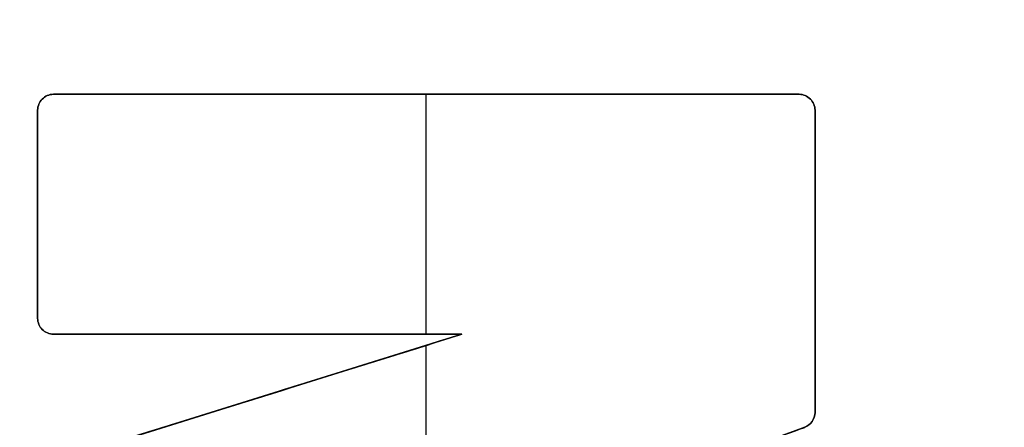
# Model space of a CAD drawing. Header units: millimetres. Extents: x -661 to 720, y -255 to 255.
# Tile 570 of 656: x -482.97 to -479.73, y -35.08 to -33.74. Entities that reach past the tile are written whole.
import ezdxf

# ---------------------------------------------------------------- set-up
doc = ezdxf.new("R2010")
doc.units = ezdxf.units.MM
doc.layers.add('Floreana 120', color=18, linetype='Continuous', true_color=0x000000)

msp = doc.modelspace()

# ---------------------------------------------------------------- linework, layer by layer
at = {"layer": 'Floreana 120', "color": 253, "true_color": 0x97aaae}
for p, q in [((-482.8621, -33.9804, -0.15), (-480.409, -33.9804, -0.15)), ((-482.8621, -33.9804, -0.15), (-480.409, -33.9804, -0.15)), ((-481.6356, -34.7694, -0.2), (-481.6356, -33.9804, -0.2)), ((-481.6356, -34.7694, -0.1), (-481.6356, -33.9804, -0.1)), ((-481.6356, -34.7694, -0.2), (-481.6356, -33.9804, -0.2)), ((-481.6356, -33.9804, -0.2), (-481.6356, -33.9804, -0.1)), ((-481.6356, -34.7694, -0.1), (-481.6356, -33.9804, -0.1)), ((-481.6356, -33.9804, -0.2), (-481.6356, -33.9804, -0.1)), ((-482.9139, -34.0326, -0.15), (-482.9139, -34.7173, -0.15)), ((-482.9139, -34.0326, -0.15), (-482.9139, -34.7173, -0.15)), ((-480.3572, -35.0269, -0.15), (-480.3572, -34.0326, -0.15)), ((-480.3572, -35.0269, -0.15), (-480.3572, -34.0326, -0.15)), ((-482.9139, -34.375, -0.2), (-482.9139, -34.375, -0.1)), ((-482.9139, -34.375, -0.2), (-482.9139, -34.375, -0.1)), ((-480.3572, -34.5298, -0.2), (-480.3572, -34.5298, -0.1)), ((-480.3572, -34.5298, -0.2), (-480.3572, -34.5298, -0.1)), ((-482.8781, -35.1933, -0.15), (-481.5185, -34.7694, -0.15)), ((-482.8781, -35.1933, -0.15), (-481.5185, -34.7694, -0.15)), ((-482.8621, -34.7694, -0.15), (-481.5185, -34.7694, -0.15)), ((-482.8621, -34.7694, -0.15), (-481.5185, -34.7694, -0.15)), ((-482.1903, -34.7694, -0.1), (-482.1903, -34.7694, -0.2)), ((-482.1903, -34.7694, -0.1), (-482.1903, -34.7694, -0.2)), ((-481.6356, -36.2404, -0.2), (-481.6356, -34.8059, -0.2)), ((-481.6356, -36.2404, -0.1), (-481.6356, -34.8059, -0.1)), ((-481.6356, -36.2404, -0.2), (-481.6356, -34.8059, -0.2)), ((-481.6356, -36.2404, -0.1), (-481.6356, -34.8059, -0.1)), ((-482.1983, -34.9813, -0.1), (-482.1983, -34.9813, -0.2)), ((-482.1983, -34.9813, -0.1), (-482.1983, -34.9813, -0.2))]:
    msp.add_line(p, q, dxfattribs=at)
at = {"layer": 'Floreana 120', "color": 250, "true_color": 0x282421}
for points, knots in [([(-652.0296, -251, 10), (-475.5296, -251, 10), (-299.0296, -251, 10), (-294.0296, -251, 10), (-294.0296, -246, 10), (-294.0296, 0, 10), (-294.0296, 246, 10), (-294.0296, 251, 10), (-299.0296, 251, 10), (-475.5296, 251, 10), (-652.0296, 251, 10), (-657.0296, 251, 10), (-657.0296, 246, 10), (-657.0296, 0, 10), (-657.0296, -246, 10), (-657.0296, -251, 10), (-652.0296, -251, 10)], [0, 0, 0, 353, 353, 363, 363, 855, 855, 865, 865, 1218, 1218, 1228, 1228, 1720, 1720, 1730, 1730, 1730]), ([(-294.0296, 246), (-294.0296, 0), (-294.0296, -246), (-294.0296, -251), (-299.0296, -251), (-475.5296, -251), (-652.0296, -251), (-657.0296, -251), (-657.0296, -246), (-657.0296, 0), (-657.0296, 246), (-657.0296, 251), (-652.0296, 251), (-475.5296, 251), (-299.0296, 251), (-294.0296, 251), (-294.0296, 246)], [0, 0, 0, 492, 492, 502, 502, 855, 855, 865, 865, 1357, 1357, 1367, 1367, 1720, 1720, 1730, 1730, 1730])]:
    msp.add_rational_spline(points, [1, 1, 1, 0.707106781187, 1, 1, 1, 0.707106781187, 1, 1, 1, 0.707106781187, 1, 1, 1, 0.707106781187, 1], degree=2, knots=knots, dxfattribs=at)
at = {"layer": 'Floreana 120', "color": 253, "true_color": 0x97aaae}
for points in [[(-482.5296, -39.5), (-475.5296, -39.5), (-468.5296, -39.5), (-465.5296, -39.5), (-465.5296, -36.5), (-465.5296, 0), (-465.5296, 36.5), (-465.5296, 39.5), (-468.5296, 39.5), (-475.5296, 39.5), (-482.5296, 39.5), (-485.5296, 39.5), (-485.5296, 36.5), (-485.5296, 0), (-485.5296, -36.5), (-485.5296, -39.5), (-482.5296, -39.5)], [(-468.5296, -39.5, -0.1), (-475.5296, -39.5, -0.1), (-482.5296, -39.5, -0.1), (-485.5296, -39.5, -0.1), (-485.5296, -36.5, -0.1), (-485.5296, 0, -0.1), (-485.5296, 36.5, -0.1), (-485.5296, 39.5, -0.1), (-482.5296, 39.5, -0.1), (-475.5296, 39.5, -0.1), (-468.5296, 39.5, -0.1), (-465.5296, 39.5, -0.1), (-465.5296, 36.5, -0.1), (-465.5296, 0, -0.1), (-465.5296, -36.5, -0.1), (-465.5296, -39.5, -0.1), (-468.5296, -39.5, -0.1)]]:
    msp.add_rational_spline(points, [1, 1, 1, 0.707106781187, 1, 1, 1, 0.707106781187, 1, 1, 1, 0.707106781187, 1, 1, 1, 0.707106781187, 1], degree=2, knots=[0, 0, 0, 14, 14, 20, 20, 93, 93, 99, 99, 113, 113, 119, 119, 192, 192, 198, 198, 198], dxfattribs=at)
for points, knots in [([(-480.3572, -35.0269, -0.2), (-480.3572, -35.0477, -0.2), (-480.3718, -35.0682, -0.2), (-480.3907, -35.0753, -0.2), (-480.3908, -35.0753, -0.2), (-481.6257, -35.523, -0.2), (-481.6257, -35.523, -0.2), (-481.6257, -35.523, -0.2), (-481.6256, -35.523, -0.2), (-481.6256, -35.523, -0.2), (-481.6201, -35.525, -0.2), (-480.3908, -35.97, -0.2), (-480.3908, -35.97, -0.2), (-480.3718, -35.9781, -0.2), (-480.3572, -35.9982, -0.2), (-480.3572, -36.0187, -0.2), (-480.3572, -36.3498, -0.2), (-480.3572, -36.6809, -0.2), (-480.3572, -37.012, -0.2), (-480.3572, -37.0261, -0.2), (-480.363, -37.039, -0.2), (-480.3725, -37.0486, -0.2), (-480.3816, -37.0585, -0.2), (-480.3966, -37.0638, -0.2), (-480.409, -37.0638, -0.2), (-481.2267, -37.0638, -0.2), (-482.0444, -37.0638, -0.2), (-482.8621, -37.0638, -0.2), (-482.8752, -37.0638, -0.2), (-482.8898, -37.0585, -0.2), (-482.8986, -37.0486, -0.2), (-482.9084, -37.039, -0.2), (-482.9139, -37.0261, -0.2), (-482.9139, -37.012, -0.2), (-482.9139, -36.7843, -0.2), (-482.9139, -36.5566, -0.2), (-482.9139, -36.329, -0.2), (-482.9139, -36.3152, -0.2), (-482.9084, -36.3023, -0.2), (-482.8986, -36.2921, -0.2), (-482.8895, -36.2825, -0.2), (-482.8759, -36.2773, -0.2), (-482.8621, -36.2773, -0.2), (-482.414, -36.2773, -0.2), (-481.9659, -36.2773, -0.2), (-481.5178, -36.2773, -0.2), (-481.5178, -36.2773, -0.2), (-481.5178, -36.2773, -0.2), (-481.5178, -36.2773, -0.2), (-481.5178, -36.2773, -0.2), (-482.8781, -35.8513, -0.2), (-482.8781, -35.8513, -0.2), (-482.8993, -35.8444, -0.2), (-482.9139, -35.8248, -0.2), (-482.9139, -35.8027, -0.2), (-482.9139, -35.7095, -0.2), (-482.9139, -35.6162, -0.2), (-482.9139, -35.523, -0.2), (-482.9139, -35.4297, -0.2), (-482.9139, -35.3365, -0.2), (-482.9139, -35.2432, -0.2), (-482.9139, -35.2203, -0.2), (-482.8993, -35.2002, -0.2), (-482.8781, -35.1933, -0.2), (-482.8781, -35.1933, -0.2), (-481.5185, -34.7694, -0.2), (-481.5185, -34.7694, -0.2), (-481.5185, -34.7694, -0.2), (-481.5185, -34.7694, -0.2), (-481.5185, -34.7694, -0.2), (-481.9664, -34.7694, -0.2), (-482.4142, -34.7694, -0.2), (-482.8621, -34.7694, -0.2), (-482.8752, -34.7694, -0.2), (-482.8898, -34.7632, -0.2), (-482.8986, -34.7533, -0.2), (-482.9084, -34.7442, -0.2), (-482.9139, -34.7303, -0.2), (-482.9139, -34.7173, -0.2), (-482.9139, -34.4891, -0.2), (-482.9139, -34.2609, -0.2), (-482.9139, -34.0326, -0.2), (-482.9139, -34.0192, -0.2), (-482.9084, -34.0056, -0.2), (-482.8986, -33.9961, -0.2), (-482.8895, -33.9868, -0.2), (-482.8759, -33.9804, -0.2), (-482.8621, -33.9804, -0.2), (-482.0444, -33.9804, -0.2), (-481.2267, -33.9804, -0.2), (-480.409, -33.9804, -0.2), (-480.3966, -33.9804, -0.2), (-480.3816, -33.9868, -0.2), (-480.3725, -33.9961, -0.2), (-480.363, -34.0056, -0.2), (-480.3572, -34.0192, -0.2), (-480.3572, -34.0326, -0.2), (-480.3572, -34.364, -0.2), (-480.3572, -34.6955, -0.2), (-480.3572, -35.0269, -0.2)], [0, 0, 0, 0, 0.066249, 0.066249, 0.066249, 1.379815, 1.379815, 1.379815, 1.379855, 1.379855, 1.379855, 2.693142, 2.693142, 2.693142, 2.759156, 2.759156, 2.759156, 3.752378, 3.752378, 3.752378, 3.794208, 3.794208, 3.794208, 3.835927, 3.835927, 3.835927, 6.289009, 6.289009, 6.289009, 6.33086, 6.33086, 6.33086, 6.372795, 6.372795, 6.372795, 7.055785, 7.055785, 7.055785, 7.097743, 7.097743, 7.097743, 7.139361, 7.139361, 7.139361, 8.483638, 8.483638, 8.483638, 8.483648, 8.483648, 8.483648, 9.909076, 9.909076, 9.909076, 9.977899, 9.977899, 9.977899, 10.257641, 10.257641, 10.257641, 10.537383, 10.537383, 10.537383, 10.607477, 10.607477, 10.607477, 12.031665, 12.031665, 12.031665, 12.031705, 12.031705, 12.031705, 13.375273, 13.375273, 13.375273, 13.41744, 13.41744, 13.41744, 13.458768, 13.458768, 13.458768, 14.143481, 14.143481, 14.143481, 14.185243, 14.185243, 14.185243, 14.227084, 14.227084, 14.227084, 16.680166, 16.680166, 16.680166, 16.721887, 16.721887, 16.721887, 16.763536, 16.763536, 16.763536, 17.757791, 17.757791, 17.757791, 17.757791]), ([(-480.3572, -35.0269, -0.1), (-480.3572, -34.6955, -0.1), (-480.3572, -34.364, -0.1), (-480.3572, -34.0326, -0.1), (-480.3572, -34.0192, -0.1), (-480.363, -34.0056, -0.1), (-480.3725, -33.9961, -0.1), (-480.3816, -33.9868, -0.1), (-480.3966, -33.9804, -0.1), (-480.409, -33.9804, -0.1), (-481.2267, -33.9804, -0.1), (-482.0444, -33.9804, -0.1), (-482.8621, -33.9804, -0.1), (-482.8759, -33.9804, -0.1), (-482.8895, -33.9868, -0.1), (-482.8986, -33.9961, -0.1), (-482.9084, -34.0056, -0.1), (-482.9139, -34.0192, -0.1), (-482.9139, -34.0326, -0.1), (-482.9139, -34.2609, -0.1), (-482.9139, -34.4891, -0.1), (-482.9139, -34.7173, -0.1), (-482.9139, -34.7303, -0.1), (-482.9084, -34.7442, -0.1), (-482.8986, -34.7533, -0.1), (-482.8898, -34.7632, -0.1), (-482.8752, -34.7694, -0.1), (-482.8621, -34.7694, -0.1), (-482.4142, -34.7694, -0.1), (-481.9664, -34.7694, -0.1), (-481.5185, -34.7694, -0.1), (-481.9717, -34.9107, -0.1), (-482.4249, -35.052, -0.1), (-482.8781, -35.1933, -0.1), (-482.8993, -35.2002, -0.1), (-482.9139, -35.2203, -0.1), (-482.9139, -35.2432, -0.1), (-482.9139, -35.3365, -0.1), (-482.9139, -35.4297, -0.1), (-482.9139, -35.523, -0.1), (-482.9139, -35.6162, -0.1), (-482.9139, -35.7095, -0.1), (-482.9139, -35.8027, -0.1), (-482.9139, -35.8248, -0.1), (-482.8993, -35.8444, -0.1), (-482.8781, -35.8513, -0.1), (-482.4247, -35.9933, -0.1), (-481.9713, -36.1353, -0.1), (-481.5178, -36.2773, -0.1), (-481.9659, -36.2773, -0.1), (-482.414, -36.2773, -0.1), (-482.8621, -36.2773, -0.1), (-482.8759, -36.2773, -0.1), (-482.8895, -36.2825, -0.1), (-482.8986, -36.2921, -0.1), (-482.9084, -36.3023, -0.1), (-482.9139, -36.3152, -0.1), (-482.9139, -36.329, -0.1), (-482.9139, -36.5566, -0.1), (-482.9139, -36.7843, -0.1), (-482.9139, -37.012, -0.1), (-482.9139, -37.0261, -0.1), (-482.9084, -37.039, -0.1), (-482.8986, -37.0486, -0.1), (-482.8898, -37.0585, -0.1), (-482.8752, -37.0638, -0.1), (-482.8621, -37.0638, -0.1), (-482.0444, -37.0638, -0.1), (-481.2267, -37.0638, -0.1), (-480.409, -37.0638, -0.1), (-480.3966, -37.0638, -0.1), (-480.3816, -37.0585, -0.1), (-480.3725, -37.0486, -0.1), (-480.363, -37.039, -0.1), (-480.3572, -37.0261, -0.1), (-480.3572, -37.012, -0.1), (-480.3572, -36.6809, -0.1), (-480.3572, -36.3498, -0.1), (-480.3572, -36.0187, -0.1), (-480.3572, -35.9982, -0.1), (-480.3718, -35.9781, -0.1), (-480.3908, -35.97, -0.1), (-480.8024, -35.821, -0.1), (-481.214, -35.672, -0.1), (-481.6257, -35.523, -0.1), (-481.214, -35.3737, -0.1), (-480.8024, -35.2245, -0.1), (-480.3908, -35.0753, -0.1), (-480.3718, -35.0682, -0.1), (-480.3572, -35.0477, -0.1), (-480.3572, -35.0269, -0.1)], [0, 0, 0, 0, 0.994255, 0.994255, 0.994255, 1.035904, 1.035904, 1.035904, 1.077625, 1.077625, 1.077625, 3.530707, 3.530707, 3.530707, 3.572548, 3.572548, 3.572548, 3.61431, 3.61431, 3.61431, 4.299023, 4.299023, 4.299023, 4.340351, 4.340351, 4.340351, 4.382518, 4.382518, 4.382518, 5.726106, 5.726106, 5.726106, 7.150269, 7.150269, 7.150269, 7.22037, 7.22037, 7.22037, 7.500112, 7.500112, 7.500112, 7.779854, 7.779854, 7.779854, 7.848677, 7.848677, 7.848677, 9.274114, 9.274114, 9.274114, 10.618391, 10.618391, 10.618391, 10.660009, 10.660009, 10.660009, 10.701967, 10.701967, 10.701967, 11.384957, 11.384957, 11.384957, 11.426892, 11.426892, 11.426892, 11.468744, 11.468744, 11.468744, 13.921825, 13.921825, 13.921825, 13.963544, 13.963544, 13.963544, 14.005374, 14.005374, 14.005374, 14.998596, 14.998596, 14.998596, 15.06461, 15.06461, 15.06461, 16.377918, 16.377918, 16.377918, 17.69146, 17.69146, 17.69146, 17.757715, 17.757715, 17.757715, 17.757715]), ([(-480.3572, -35.0269, -0.2), (-480.3572, -35.0477, -0.2), (-480.3718, -35.0682, -0.2), (-480.3907, -35.0753, -0.2), (-480.3908, -35.0753, -0.2), (-481.6257, -35.523, -0.2), (-481.6257, -35.523, -0.2), (-481.6257, -35.523, -0.2), (-481.6256, -35.523, -0.2), (-481.6256, -35.523, -0.2), (-481.6201, -35.525, -0.2), (-480.3908, -35.97, -0.2), (-480.3908, -35.97, -0.2), (-480.3718, -35.9781, -0.2), (-480.3572, -35.9982, -0.2), (-480.3572, -36.0187, -0.2), (-480.3572, -36.3498, -0.2), (-480.3572, -36.6809, -0.2), (-480.3572, -37.012, -0.2), (-480.3572, -37.0261, -0.2), (-480.363, -37.039, -0.2), (-480.3725, -37.0486, -0.2), (-480.3816, -37.0585, -0.2), (-480.3966, -37.0638, -0.2), (-480.409, -37.0638, -0.2), (-481.2267, -37.0638, -0.2), (-482.0444, -37.0638, -0.2), (-482.8621, -37.0638, -0.2), (-482.8752, -37.0638, -0.2), (-482.8898, -37.0585, -0.2), (-482.8986, -37.0486, -0.2), (-482.9084, -37.039, -0.2), (-482.9139, -37.0261, -0.2), (-482.9139, -37.012, -0.2), (-482.9139, -36.7843, -0.2), (-482.9139, -36.5566, -0.2), (-482.9139, -36.329, -0.2), (-482.9139, -36.3152, -0.2), (-482.9084, -36.3023, -0.2), (-482.8986, -36.2921, -0.2), (-482.8895, -36.2825, -0.2), (-482.8759, -36.2773, -0.2), (-482.8621, -36.2773, -0.2), (-482.414, -36.2773, -0.2), (-481.9659, -36.2773, -0.2), (-481.5178, -36.2773, -0.2), (-481.5178, -36.2773, -0.2), (-481.5178, -36.2773, -0.2), (-481.5178, -36.2773, -0.2), (-481.5178, -36.2773, -0.2), (-482.8781, -35.8513, -0.2), (-482.8781, -35.8513, -0.2), (-482.8993, -35.8444, -0.2), (-482.9139, -35.8248, -0.2), (-482.9139, -35.8027, -0.2), (-482.9139, -35.7095, -0.2), (-482.9139, -35.6162, -0.2), (-482.9139, -35.523, -0.2), (-482.9139, -35.4297, -0.2), (-482.9139, -35.3365, -0.2), (-482.9139, -35.2432, -0.2), (-482.9139, -35.2203, -0.2), (-482.8993, -35.2002, -0.2), (-482.8781, -35.1933, -0.2), (-482.8781, -35.1933, -0.2), (-481.5185, -34.7694, -0.2), (-481.5185, -34.7694, -0.2), (-481.5185, -34.7694, -0.2), (-481.5185, -34.7694, -0.2), (-481.5185, -34.7694, -0.2), (-481.9664, -34.7694, -0.2), (-482.4142, -34.7694, -0.2), (-482.8621, -34.7694, -0.2), (-482.8752, -34.7694, -0.2), (-482.8898, -34.7632, -0.2), (-482.8986, -34.7533, -0.2), (-482.9084, -34.7442, -0.2), (-482.9139, -34.7303, -0.2), (-482.9139, -34.7173, -0.2), (-482.9139, -34.4891, -0.2), (-482.9139, -34.2609, -0.2), (-482.9139, -34.0326, -0.2), (-482.9139, -34.0192, -0.2), (-482.9084, -34.0056, -0.2), (-482.8986, -33.9961, -0.2), (-482.8895, -33.9868, -0.2), (-482.8759, -33.9804, -0.2), (-482.8621, -33.9804, -0.2), (-482.0444, -33.9804, -0.2), (-481.2267, -33.9804, -0.2), (-480.409, -33.9804, -0.2), (-480.3966, -33.9804, -0.2), (-480.3816, -33.9868, -0.2), (-480.3725, -33.9961, -0.2), (-480.363, -34.0056, -0.2), (-480.3572, -34.0192, -0.2), (-480.3572, -34.0326, -0.2), (-480.3572, -34.364, -0.2), (-480.3572, -34.6955, -0.2), (-480.3572, -35.0269, -0.2)], [0, 0, 0, 0, 0.066249, 0.066249, 0.066249, 1.379815, 1.379815, 1.379815, 1.379855, 1.379855, 1.379855, 2.693142, 2.693142, 2.693142, 2.759156, 2.759156, 2.759156, 3.752378, 3.752378, 3.752378, 3.794208, 3.794208, 3.794208, 3.835927, 3.835927, 3.835927, 6.289009, 6.289009, 6.289009, 6.33086, 6.33086, 6.33086, 6.372795, 6.372795, 6.372795, 7.055785, 7.055785, 7.055785, 7.097743, 7.097743, 7.097743, 7.139361, 7.139361, 7.139361, 8.483638, 8.483638, 8.483638, 8.483648, 8.483648, 8.483648, 9.909076, 9.909076, 9.909076, 9.977899, 9.977899, 9.977899, 10.257641, 10.257641, 10.257641, 10.537383, 10.537383, 10.537383, 10.607477, 10.607477, 10.607477, 12.031665, 12.031665, 12.031665, 12.031705, 12.031705, 12.031705, 13.375273, 13.375273, 13.375273, 13.41744, 13.41744, 13.41744, 13.458768, 13.458768, 13.458768, 14.143481, 14.143481, 14.143481, 14.185243, 14.185243, 14.185243, 14.227084, 14.227084, 14.227084, 16.680166, 16.680166, 16.680166, 16.721887, 16.721887, 16.721887, 16.763536, 16.763536, 16.763536, 17.757791, 17.757791, 17.757791, 17.757791]), ([(-480.3572, -35.0269, -0.1), (-480.3572, -34.6955, -0.1), (-480.3572, -34.364, -0.1), (-480.3572, -34.0326, -0.1), (-480.3572, -34.0192, -0.1), (-480.363, -34.0056, -0.1), (-480.3725, -33.9961, -0.1), (-480.3816, -33.9868, -0.1), (-480.3966, -33.9804, -0.1), (-480.409, -33.9804, -0.1), (-481.2267, -33.9804, -0.1), (-482.0444, -33.9804, -0.1), (-482.8621, -33.9804, -0.1), (-482.8759, -33.9804, -0.1), (-482.8895, -33.9868, -0.1), (-482.8986, -33.9961, -0.1), (-482.9084, -34.0056, -0.1), (-482.9139, -34.0192, -0.1), (-482.9139, -34.0326, -0.1), (-482.9139, -34.2609, -0.1), (-482.9139, -34.4891, -0.1), (-482.9139, -34.7173, -0.1), (-482.9139, -34.7303, -0.1), (-482.9084, -34.7442, -0.1), (-482.8986, -34.7533, -0.1), (-482.8898, -34.7632, -0.1), (-482.8752, -34.7694, -0.1), (-482.8621, -34.7694, -0.1), (-482.4142, -34.7694, -0.1), (-481.9664, -34.7694, -0.1), (-481.5185, -34.7694, -0.1), (-481.9717, -34.9107, -0.1), (-482.4249, -35.052, -0.1), (-482.8781, -35.1933, -0.1), (-482.8993, -35.2002, -0.1), (-482.9139, -35.2203, -0.1), (-482.9139, -35.2432, -0.1), (-482.9139, -35.3365, -0.1), (-482.9139, -35.4297, -0.1), (-482.9139, -35.523, -0.1), (-482.9139, -35.6162, -0.1), (-482.9139, -35.7095, -0.1), (-482.9139, -35.8027, -0.1), (-482.9139, -35.8248, -0.1), (-482.8993, -35.8444, -0.1), (-482.8781, -35.8513, -0.1), (-482.4247, -35.9933, -0.1), (-481.9713, -36.1353, -0.1), (-481.5178, -36.2773, -0.1), (-481.9659, -36.2773, -0.1), (-482.414, -36.2773, -0.1), (-482.8621, -36.2773, -0.1), (-482.8759, -36.2773, -0.1), (-482.8895, -36.2825, -0.1), (-482.8986, -36.2921, -0.1), (-482.9084, -36.3023, -0.1), (-482.9139, -36.3152, -0.1), (-482.9139, -36.329, -0.1), (-482.9139, -36.5566, -0.1), (-482.9139, -36.7843, -0.1), (-482.9139, -37.012, -0.1), (-482.9139, -37.0261, -0.1), (-482.9084, -37.039, -0.1), (-482.8986, -37.0486, -0.1), (-482.8898, -37.0585, -0.1), (-482.8752, -37.0638, -0.1), (-482.8621, -37.0638, -0.1), (-482.0444, -37.0638, -0.1), (-481.2267, -37.0638, -0.1), (-480.409, -37.0638, -0.1), (-480.3966, -37.0638, -0.1), (-480.3816, -37.0585, -0.1), (-480.3725, -37.0486, -0.1), (-480.363, -37.039, -0.1), (-480.3572, -37.0261, -0.1), (-480.3572, -37.012, -0.1), (-480.3572, -36.6809, -0.1), (-480.3572, -36.3498, -0.1), (-480.3572, -36.0187, -0.1), (-480.3572, -35.9982, -0.1), (-480.3718, -35.9781, -0.1), (-480.3908, -35.97, -0.1), (-480.8024, -35.821, -0.1), (-481.214, -35.672, -0.1), (-481.6257, -35.523, -0.1), (-481.214, -35.3737, -0.1), (-480.8024, -35.2245, -0.1), (-480.3908, -35.0753, -0.1), (-480.3718, -35.0682, -0.1), (-480.3572, -35.0477, -0.1), (-480.3572, -35.0269, -0.1)], [0, 0, 0, 0, 0.994255, 0.994255, 0.994255, 1.035904, 1.035904, 1.035904, 1.077625, 1.077625, 1.077625, 3.530707, 3.530707, 3.530707, 3.572548, 3.572548, 3.572548, 3.61431, 3.61431, 3.61431, 4.299023, 4.299023, 4.299023, 4.340351, 4.340351, 4.340351, 4.382518, 4.382518, 4.382518, 5.726106, 5.726106, 5.726106, 7.150269, 7.150269, 7.150269, 7.22037, 7.22037, 7.22037, 7.500112, 7.500112, 7.500112, 7.779854, 7.779854, 7.779854, 7.848677, 7.848677, 7.848677, 9.274114, 9.274114, 9.274114, 10.618391, 10.618391, 10.618391, 10.660009, 10.660009, 10.660009, 10.701967, 10.701967, 10.701967, 11.384957, 11.384957, 11.384957, 11.426892, 11.426892, 11.426892, 11.468744, 11.468744, 11.468744, 13.921825, 13.921825, 13.921825, 13.963544, 13.963544, 13.963544, 14.005374, 14.005374, 14.005374, 14.998596, 14.998596, 14.998596, 15.06461, 15.06461, 15.06461, 16.377918, 16.377918, 16.377918, 17.69146, 17.69146, 17.69146, 17.757715, 17.757715, 17.757715, 17.757715]), ([(-480.3572, -34.0326, -0.2), (-480.3572, -34.0192, -0.2), (-480.363, -34.0056, -0.2), (-480.3725, -33.9961, -0.2), (-480.3816, -33.9868, -0.2), (-480.3966, -33.9804, -0.2), (-480.409, -33.9804, -0.2)], [18, 18, 18, 18, 18.999138, 18.999138, 18.999138, 20, 20, 20, 20]), ([(-480.409, -33.9804, -0.1), (-480.3966, -33.9804, -0.1), (-480.3816, -33.9868, -0.1), (-480.3725, -33.9961, -0.1), (-480.363, -34.0056, -0.1), (-480.3572, -34.0192, -0.1), (-480.3572, -34.0326, -0.1)], [-20, -20, -20, -20, -18.999138, -18.999138, -18.999138, -18, -18, -18, -18]), ([(-480.3572, -34.0326, -0.15), (-480.3572, -34.0192, -0.15), (-480.363, -34.0056, -0.15), (-480.3725, -33.9961, -0.15), (-480.3816, -33.9868, -0.15), (-480.3966, -33.9804, -0.15), (-480.409, -33.9804, -0.15)], [18, 18, 18, 18, 19, 19, 19, 20, 20, 20, 20]), ([(-480.3572, -34.0326, -0.2), (-480.3572, -34.0192, -0.2), (-480.363, -34.0056, -0.2), (-480.3725, -33.9961, -0.2), (-480.3816, -33.9868, -0.2), (-480.3966, -33.9804, -0.2), (-480.409, -33.9804, -0.2)], [18, 18, 18, 18, 18.999138, 18.999138, 18.999138, 20, 20, 20, 20]), ([(-480.409, -33.9804, -0.1), (-480.3966, -33.9804, -0.1), (-480.3816, -33.9868, -0.1), (-480.3725, -33.9961, -0.1), (-480.363, -34.0056, -0.1), (-480.3572, -34.0192, -0.1), (-480.3572, -34.0326, -0.1)], [-20, -20, -20, -20, -18.999138, -18.999138, -18.999138, -18, -18, -18, -18]), ([(-480.3572, -34.0326, -0.15), (-480.3572, -34.0192, -0.15), (-480.363, -34.0056, -0.15), (-480.3725, -33.9961, -0.15), (-480.3816, -33.9868, -0.15), (-480.3966, -33.9804, -0.15), (-480.409, -33.9804, -0.15)], [18, 18, 18, 18, 19, 19, 19, 20, 20, 20, 20])]:
    msp.add_open_spline(points, degree=3, knots=knots, dxfattribs=at)
for points, degree in [([(-482.8986, -33.9961, -0.2), (-482.9084, -34.0056, -0.2), (-482.9139, -34.0192, -0.2), (-482.9139, -34.0326, -0.2)], 3), ([(-482.9139, -34.0326, -0.1), (-482.9139, -34.0192, -0.1), (-482.9084, -34.0056, -0.1), (-482.8986, -33.9961, -0.1)], 3), ([(-482.8986, -33.9961, -0.15), (-482.9084, -34.0056, -0.15), (-482.9139, -34.0192, -0.15), (-482.9139, -34.0326, -0.15)], 3), ([(-482.8986, -33.9961, -0.2), (-482.9084, -34.0056, -0.2), (-482.9139, -34.0192, -0.2), (-482.9139, -34.0326, -0.2)], 3), ([(-482.9139, -34.0326, -0.1), (-482.9139, -34.0192, -0.1), (-482.9084, -34.0056, -0.1), (-482.8986, -33.9961, -0.1)], 3), ([(-482.8986, -33.9961, -0.15), (-482.9084, -34.0056, -0.15), (-482.9139, -34.0192, -0.15), (-482.9139, -34.0326, -0.15)], 3), ([(-482.8621, -33.9804, -0.2), (-482.8759, -33.9804, -0.2), (-482.8895, -33.9868, -0.2), (-482.8986, -33.9961, -0.2)], 3), ([(-482.8986, -33.9961, -0.1), (-482.8895, -33.9868, -0.1), (-482.8759, -33.9804, -0.1), (-482.8621, -33.9804, -0.1)], 3), ([(-482.8621, -33.9804, -0.15), (-482.8759, -33.9804, -0.15), (-482.8895, -33.9868, -0.15), (-482.8986, -33.9961, -0.15)], 3), ([(-482.8621, -33.9804, -0.2), (-482.8759, -33.9804, -0.2), (-482.8895, -33.9868, -0.2), (-482.8986, -33.9961, -0.2)], 3), ([(-482.8986, -33.9961, -0.1), (-482.8895, -33.9868, -0.1), (-482.8759, -33.9804, -0.1), (-482.8621, -33.9804, -0.1)], 3), ([(-482.8621, -33.9804, -0.15), (-482.8759, -33.9804, -0.15), (-482.8895, -33.9868, -0.15), (-482.8986, -33.9961, -0.15)], 3), ([(-482.8986, -33.9961, -0.1), (-482.8986, -33.9961, -0.15), (-482.8986, -33.9961, -0.2)], 2), ([(-482.8986, -33.9961, -0.2), (-482.8986, -33.9961, -0.15), (-482.8986, -33.9961, -0.1)], 2), ([(-482.8986, -33.9961, -0.2), (-482.8986, -33.9961, -0.15), (-482.8986, -33.9961, -0.1)], 2), ([(-482.8986, -33.9961, -0.1), (-482.8986, -33.9961, -0.15), (-482.8986, -33.9961, -0.2)], 2), ([(-482.8821, -33.9848, -0.1), (-482.8821, -33.9848, -0.15), (-482.8821, -33.9848, -0.2)], 2), ([(-482.8821, -33.9848, -0.1), (-482.8821, -33.9848, -0.15), (-482.8821, -33.9848, -0.2)], 2), ([(-482.8621, -33.9804, -0.1), (-482.8621, -33.9804, -0.15), (-482.8621, -33.9804, -0.2)], 2), ([(-482.8621, -33.9804, -0.1), (-482.8621, -33.9804, -0.15), (-482.8621, -33.9804, -0.2)], 2), ([(-480.409, -33.9804, -0.2), (-481.6356, -33.9804, -0.2), (-482.8621, -33.9804, -0.2)], 2), ([(-482.8621, -33.9804, -0.2), (-482.8621, -33.9804, -0.15), (-482.8621, -33.9804, -0.1)], 2), ([(-482.8621, -33.9804, -0.1), (-481.6356, -33.9804, -0.1), (-480.409, -33.9804, -0.1)], 2), ([(-480.409, -33.9804, -0.2), (-481.6356, -33.9804, -0.2), (-482.8621, -33.9804, -0.2)], 2), ([(-482.8621, -33.9804, -0.2), (-482.8621, -33.9804, -0.15), (-482.8621, -33.9804, -0.1)], 2), ([(-482.8621, -33.9804, -0.1), (-481.6356, -33.9804, -0.1), (-480.409, -33.9804, -0.1)], 2), ([(-480.409, -33.9804, -0.1), (-480.409, -33.9804, -0.15), (-480.409, -33.9804, -0.2)], 2), ([(-480.409, -33.9804, -0.2), (-480.409, -33.9804, -0.15), (-480.409, -33.9804, -0.1)], 2), ([(-480.409, -33.9804, -0.1), (-480.409, -33.9804, -0.15), (-480.409, -33.9804, -0.2)], 2), ([(-480.409, -33.9804, -0.2), (-480.409, -33.9804, -0.15), (-480.409, -33.9804, -0.1)], 2), ([(-480.3725, -33.9961, -0.1), (-480.3725, -33.9961, -0.15), (-480.3725, -33.9961, -0.2)], 2), ([(-480.3725, -33.9961, -0.1), (-480.3725, -33.9961, -0.15), (-480.3725, -33.9961, -0.2)], 2), ([(-482.9139, -34.7173, -0.1), (-482.9139, -34.375, -0.1), (-482.9139, -34.0326, -0.1)], 2), ([(-482.9139, -34.0326, -0.1), (-482.9139, -34.0326, -0.15), (-482.9139, -34.0326, -0.2)], 2), ([(-482.9139, -34.0326, -0.2), (-482.9139, -34.375, -0.2), (-482.9139, -34.7173, -0.2)], 2), ([(-482.9139, -34.0326, -0.2), (-482.9139, -34.0326, -0.15), (-482.9139, -34.0326, -0.1)], 2), ([(-482.9139, -34.7173, -0.1), (-482.9139, -34.375, -0.1), (-482.9139, -34.0326, -0.1)], 2), ([(-482.9139, -34.0326, -0.1), (-482.9139, -34.0326, -0.15), (-482.9139, -34.0326, -0.2)], 2), ([(-482.9139, -34.0326, -0.2), (-482.9139, -34.375, -0.2), (-482.9139, -34.7173, -0.2)], 2), ([(-482.9139, -34.0326, -0.2), (-482.9139, -34.0326, -0.15), (-482.9139, -34.0326, -0.1)], 2), ([(-482.91, -34.0129, -0.1), (-482.91, -34.0129, -0.15), (-482.91, -34.0129, -0.2)], 2), ([(-482.91, -34.0129, -0.1), (-482.91, -34.0129, -0.15), (-482.91, -34.0129, -0.2)], 2), ([(-480.3572, -34.0326, -0.1), (-480.3572, -34.0326, -0.15), (-480.3572, -34.0326, -0.2)], 2), ([(-480.3572, -34.0326, -0.1), (-480.3572, -34.5298, -0.1), (-480.3572, -35.0269, -0.1)], 2), ([(-480.3572, -35.0269, -0.2), (-480.3572, -34.5298, -0.2), (-480.3572, -34.0326, -0.2)], 2), ([(-480.3572, -34.0326, -0.2), (-480.3572, -34.0326, -0.15), (-480.3572, -34.0326, -0.1)], 2), ([(-480.3572, -34.0326, -0.1), (-480.3572, -34.5298, -0.1), (-480.3572, -35.0269, -0.1)], 2), ([(-480.3572, -35.0269, -0.2), (-480.3572, -34.5298, -0.2), (-480.3572, -34.0326, -0.2)], 2), ([(-480.3572, -34.0326, -0.2), (-480.3572, -34.0326, -0.15), (-480.3572, -34.0326, -0.1)], 2), ([(-480.3572, -34.0326, -0.1), (-480.3572, -34.0326, -0.15), (-480.3572, -34.0326, -0.2)], 2), ([(-482.9139, -34.7173, -0.2), (-482.9139, -34.7173, -0.15), (-482.9139, -34.7173, -0.1)], 2), ([(-482.9139, -34.7173, -0.1), (-482.9139, -34.7173, -0.15), (-482.9139, -34.7173, -0.2)], 2), ([(-482.9139, -34.7173, -0.2), (-482.9139, -34.7303, -0.2), (-482.9084, -34.7442, -0.2), (-482.8986, -34.7533, -0.2)], 3), ([(-482.8986, -34.7533, -0.1), (-482.9084, -34.7442, -0.1), (-482.9139, -34.7303, -0.1), (-482.9139, -34.7173, -0.1)], 3), ([(-482.9139, -34.7173, -0.15), (-482.9139, -34.7303, -0.15), (-482.9084, -34.7442, -0.15), (-482.8986, -34.7533, -0.15)], 3), ([(-482.9139, -34.7173, -0.1), (-482.9139, -34.7173, -0.15), (-482.9139, -34.7173, -0.2)], 2), ([(-482.9139, -34.7173, -0.2), (-482.9139, -34.7303, -0.2), (-482.9084, -34.7442, -0.2), (-482.8986, -34.7533, -0.2)], 3), ([(-482.8986, -34.7533, -0.1), (-482.9084, -34.7442, -0.1), (-482.9139, -34.7303, -0.1), (-482.9139, -34.7173, -0.1)], 3), ([(-482.9139, -34.7173, -0.15), (-482.9139, -34.7303, -0.15), (-482.9084, -34.7442, -0.15), (-482.8986, -34.7533, -0.15)], 3), ([(-482.9139, -34.7173, -0.2), (-482.9139, -34.7173, -0.15), (-482.9139, -34.7173, -0.1)], 2), ([(-482.91, -34.7368, -0.1), (-482.91, -34.7368, -0.15), (-482.91, -34.7368, -0.2)], 2), ([(-482.91, -34.7368, -0.1), (-482.91, -34.7368, -0.15), (-482.91, -34.7368, -0.2)], 2), ([(-482.8986, -34.7533, -0.2), (-482.8986, -34.7533, -0.15), (-482.8986, -34.7533, -0.1)], 2), ([(-482.8986, -34.7533, -0.1), (-482.8986, -34.7533, -0.15), (-482.8986, -34.7533, -0.2)], 2), ([(-482.8986, -34.7533, -0.2), (-482.8898, -34.7632, -0.2), (-482.8752, -34.7694, -0.2), (-482.8621, -34.7694, -0.2)], 3), ([(-482.8621, -34.7694, -0.1), (-482.8752, -34.7694, -0.1), (-482.8898, -34.7632, -0.1), (-482.8986, -34.7533, -0.1)], 3), ([(-482.8986, -34.7533, -0.15), (-482.8898, -34.7632, -0.15), (-482.8752, -34.7694, -0.15), (-482.8621, -34.7694, -0.15)], 3), ([(-482.8986, -34.7533, -0.2), (-482.8986, -34.7533, -0.15), (-482.8986, -34.7533, -0.1)], 2), ([(-482.8986, -34.7533, -0.1), (-482.8986, -34.7533, -0.15), (-482.8986, -34.7533, -0.2)], 2), ([(-482.8986, -34.7533, -0.2), (-482.8898, -34.7632, -0.2), (-482.8752, -34.7694, -0.2), (-482.8621, -34.7694, -0.2)], 3), ([(-482.8621, -34.7694, -0.1), (-482.8752, -34.7694, -0.1), (-482.8898, -34.7632, -0.1), (-482.8986, -34.7533, -0.1)], 3), ([(-482.8986, -34.7533, -0.15), (-482.8898, -34.7632, -0.15), (-482.8752, -34.7694, -0.15), (-482.8621, -34.7694, -0.15)], 3), ([(-482.882, -34.765, -0.1), (-482.882, -34.765, -0.15), (-482.882, -34.765, -0.2)], 2), ([(-482.882, -34.765, -0.1), (-482.882, -34.765, -0.15), (-482.882, -34.765, -0.2)], 2), ([(-481.5185, -34.7694, -0.2), (-482.1983, -34.9813, -0.2), (-482.8781, -35.1933, -0.2)], 2), ([(-482.8781, -35.1933, -0.1), (-482.1983, -34.9813, -0.1), (-481.5185, -34.7694, -0.1)], 2), ([(-481.5185, -34.7694, -0.2), (-482.1983, -34.9813, -0.2), (-482.8781, -35.1933, -0.2)], 2), ([(-482.8781, -35.1933, -0.1), (-482.1983, -34.9813, -0.1), (-481.5185, -34.7694, -0.1)], 2), ([(-482.8621, -34.7694, -0.2), (-482.8621, -34.7694, -0.15), (-482.8621, -34.7694, -0.1)], 2), ([(-481.5185, -34.7694, -0.1), (-482.1903, -34.7694, -0.1), (-482.8621, -34.7694, -0.1)], 2), ([(-482.8621, -34.7694, -0.1), (-482.8621, -34.7694, -0.15), (-482.8621, -34.7694, -0.2)], 2), ([(-482.8621, -34.7694, -0.2), (-482.1903, -34.7694, -0.2), (-481.5185, -34.7694, -0.2)], 2), ([(-482.8621, -34.7694, -0.2), (-482.8621, -34.7694, -0.15), (-482.8621, -34.7694, -0.1)], 2), ([(-481.5185, -34.7694, -0.1), (-482.1903, -34.7694, -0.1), (-482.8621, -34.7694, -0.1)], 2), ([(-482.8621, -34.7694, -0.1), (-482.8621, -34.7694, -0.15), (-482.8621, -34.7694, -0.2)], 2), ([(-482.8621, -34.7694, -0.2), (-482.1903, -34.7694, -0.2), (-481.5185, -34.7694, -0.2)], 2), ([(-481.5185, -34.7694, -0.1), (-481.5185, -34.7694, -0.15), (-481.5185, -34.7694, -0.2)], 2), ([(-481.5185, -34.7694, -0.2), (-481.5185, -34.7694, -0.15), (-481.5185, -34.7694, -0.1)], 2), ([(-481.5185, -34.7694, -0.2), (-481.5185, -34.7694, -0.15), (-481.5185, -34.7694, -0.1)], 2), ([(-481.5185, -34.7694, -0.1), (-481.5185, -34.7694, -0.15), (-481.5185, -34.7694, -0.2)], 2), ([(-480.3908, -35.0753, -0.2), (-480.3718, -35.0682, -0.2), (-480.3572, -35.0477, -0.2), (-480.3572, -35.0269, -0.2)], 3), ([(-480.3572, -35.0269, -0.1), (-480.3572, -35.0477, -0.1), (-480.3718, -35.0682, -0.1), (-480.3908, -35.0753, -0.1)], 3), ([(-480.3908, -35.0753, -0.15), (-480.3718, -35.0682, -0.15), (-480.3572, -35.0477, -0.15), (-480.3572, -35.0269, -0.15)], 3), ([(-480.3908, -35.0753, -0.2), (-480.3718, -35.0682, -0.2), (-480.3572, -35.0477, -0.2), (-480.3572, -35.0269, -0.2)], 3), ([(-480.3572, -35.0269, -0.1), (-480.3572, -35.0477, -0.1), (-480.3718, -35.0682, -0.1), (-480.3908, -35.0753, -0.1)], 3), ([(-480.3908, -35.0753, -0.15), (-480.3718, -35.0682, -0.15), (-480.3572, -35.0477, -0.15), (-480.3572, -35.0269, -0.15)], 3), ([(-480.3572, -35.0269, -0.1), (-480.3572, -35.0269, -0.15), (-480.3572, -35.0269, -0.2)], 2), ([(-480.3572, -35.0269, -0.2), (-480.3572, -35.0269, -0.15), (-480.3572, -35.0269, -0.1)], 2), ([(-480.3572, -35.0269, -0.2), (-480.3572, -35.0269, -0.15), (-480.3572, -35.0269, -0.1)], 2), ([(-480.3572, -35.0269, -0.1), (-480.3572, -35.0269, -0.15), (-480.3572, -35.0269, -0.2)], 2), ([(-480.3669, -35.0563, -0.1), (-480.3669, -35.0563, -0.15), (-480.3669, -35.0563, -0.2)], 2), ([(-480.3669, -35.0563, -0.1), (-480.3669, -35.0563, -0.15), (-480.3669, -35.0563, -0.2)], 2), ([(-480.3908, -35.0753, -0.1), (-480.3908, -35.0753, -0.15), (-480.3908, -35.0753, -0.2)], 2), ([(-480.3908, -35.0753, -0.1), (-480.3908, -35.0753, -0.15), (-480.3908, -35.0753, -0.2)], 2)]:
    msp.add_open_spline(points, degree=degree, dxfattribs=at)

doc.saveas('drawing.dxf')
